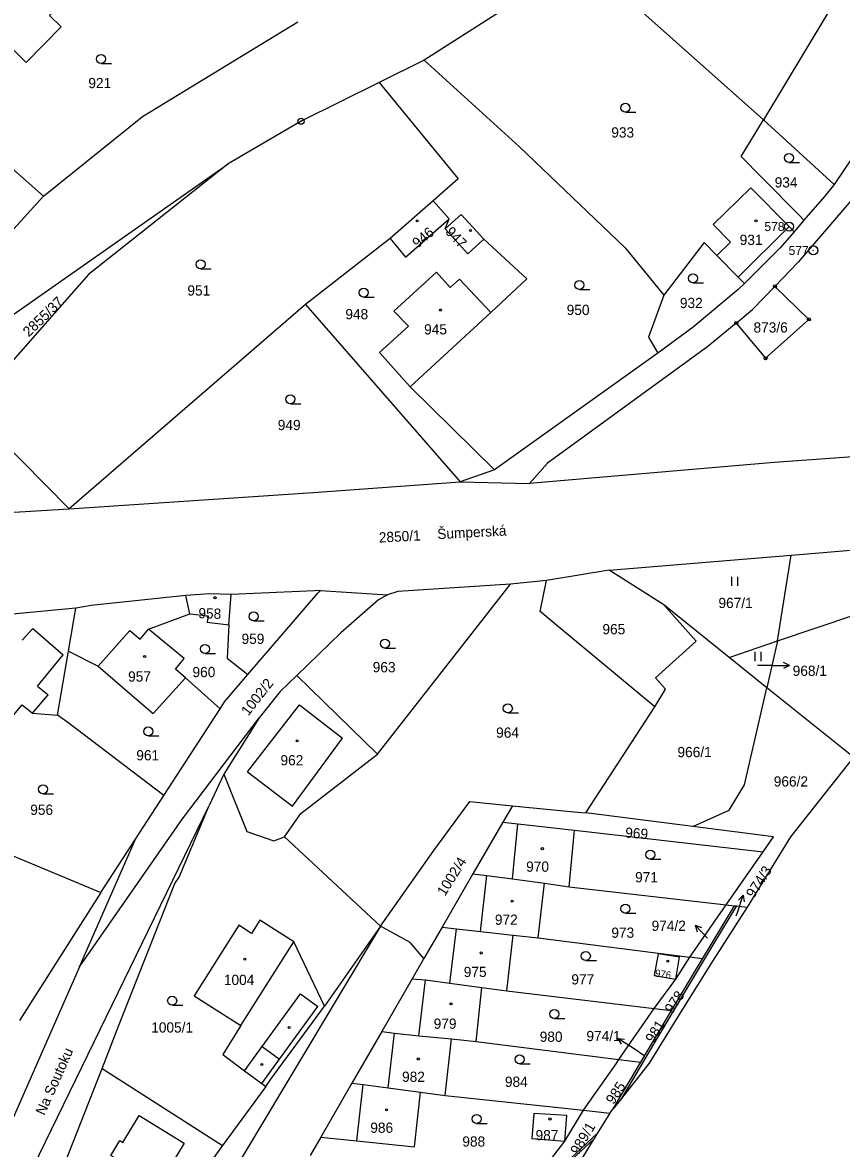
# Model space of a CAD drawing. Extents: x -562167 to -556918, y -1077891 to -1070763.
# Drawn here: x -559100.6 to -558964.6, y -1074790.1 to -1074603.1 of the extents above; entities that cross this region are included whole.
import ezdxf

# ---------------------------------------------------------------- set-up
doc = ezdxf.new("R2010")
doc.units = 0
for name, color, linetype in [('Hranice parcel', 7, 'Continuous'), ('Parcelní čísla', 7, 'Continuous'), ('Pop  PČ popisy', 7, 'Continuous'), ('Vnitřní kresba', 7, 'Continuous'), ('Značky bodu BP', 7, 'Continuous'), ('Značky budov', 7, 'Continuous'), ('Značky kultur', 7, 'Continuous')]:
    doc.layers.add(name, color=color, linetype=linetype)

msp = doc.modelspace()

# ---------------------------------------------------------------- linework, layer by layer
at = {"layer": 'Hranice parcel'}
for p, q in [((-559007.56, -1074592.55), (-559033.92, -1074609.39)), ((-559033.92, -1074609.39), (-559041.36, -1074613.08)), ((-559116.05, -1074615.4), (-559097.13, -1074631.95)), ((-558977.54, -1074619.27), (-558965.77, -1074630.03)), ((-559120.05, -1074657.03), (-559097.13, -1074631.95)), ((-559032.39, -1074632.74), (-559039.56, -1074639.03)), ((-559029.77, -1074635.71), (-559032.39, -1074632.74)), ((-559030.39, -1074637.39), (-559029.77, -1074635.71)), ((-558970.79, -1074635.96), (-558972.44, -1074637.87)), ((-559039.56, -1074639.03), (-559053.6, -1074649.98)), ((-559053.6, -1074649.98), (-559092.87, -1074683.92)), ((-559053.6, -1074649.98), (-559027.94, -1074679.4)), ((-559036.21, -1074663.65), (-559022.81, -1074651.29)), ((-558995.08, -1074658.03), (-559022.24, -1074677.43)), ((-559022.24, -1074677.43), (-559036.21, -1074663.65)), ((-559109.29, -1074667.38), (-559092.87, -1074683.92)), ((-559022.24, -1074677.43), (-559027.94, -1074679.4)), ((-559027.94, -1074679.4), (-559016.4, -1074679.69)), ((-559123.47, -1074685.73), (-559092.87, -1074683.92)), ((-558972.92, -1074691.59), (-558944.16, -1074689.23)), ((-559003.16, -1074694.08), (-558972.92, -1074691.59)), ((-558975.17, -1074705.85), (-558972.92, -1074691.59)), ((-559003.16, -1074694.08), (-559013.58, -1074695.81)), ((-558994.09, -1074699.87), (-559003.16, -1074694.08)), ((-559041.63, -1074724.64), (-559019.54, -1074696.42)), ((-559013.58, -1074695.81), (-559019.54, -1074696.42)), ((-559072.86, -1074701.33), (-559073.48, -1074698.31)), ((-559066.34, -1074703.16), (-559065.96, -1074698.11)), ((-559051.13, -1074697.46), (-559039.98, -1074698.19)), ((-559093.01, -1074707.53), (-559091.78, -1074700.39)), ((-558983.22, -1074708.57), (-558994.09, -1074699.87)), ((-558983.22, -1074708.57), (-558975.17, -1074705.85)), ((-558975.17, -1074705.85), (-558976.95, -1074713.61)), ((-559094.81, -1074718.15), (-559093.01, -1074707.53)), ((-558976.95, -1074713.61), (-558983.22, -1074708.57)), ((-559041.63, -1074724.64), (-559055.05, -1074711.56)), ((-559073.53, -1074711.98), (-559067.82, -1074717.15)), ((-558962.57, -1074725.17), (-558976.95, -1074713.61)), ((-559077.16, -1074731.53), (-559067.82, -1074717.15)), ((-559007.05, -1074734.41), (-558995.59, -1074716.81)), ((-559061.34, -1074718.59), (-559067.17, -1074727.96)), ((-559067.17, -1074727.96), (-559069.61, -1074733.2)), ((-559132.31, -1074729.08), (-559087.64, -1074747.61)), ((-559081.84, -1074738.78), (-559077.16, -1074731.53)), ((-559019.25, -1074733.21), (-559020.83, -1074735.95)), ((-558989.28, -1074736.67), (-559007.05, -1074734.41)), ((-559020.83, -1074735.95), (-559025.8, -1074744.54)), ((-559009.83, -1074746.66), (-559008.92, -1074737.27)), ((-559008.92, -1074737.27), (-558977.58, -1074740.85)), ((-559091.17, -1074759.97), (-559081.84, -1074738.78)), ((-559087.64, -1074747.61), (-559081.84, -1074738.78)), ((-559057.09, -1074738.4), (-559041.16, -1074753.22)), ((-558983.71, -1074749.67), (-558977.58, -1074740.85)), ((-559025.8, -1074744.54), (-559030.92, -1074753.39)), ((-559014.96, -1074755.16), (-559013.9, -1074746.1)), ((-559013.9, -1074746.1), (-559009.83, -1074746.66)), ((-559009.83, -1074746.66), (-558983.71, -1074749.67)), ((-559087.64, -1074747.61), (-559101.16, -1074768.9)), ((-558989.76, -1074758.38), (-558983.71, -1074749.67)), ((-558983.71, -1074749.67), (-558982.34, -1074749.83)), ((-558982.34, -1074749.83), (-558982.02, -1074749.87)), ((-558982.02, -1074749.87), (-558980.26, -1074750.07)), ((-559041.16, -1074753.22), (-559050.44, -1074766.5)), ((-559030.92, -1074753.39), (-559033.94, -1074758.61)), ((-559020.17, -1074763.94), (-559019.11, -1074754.7)), ((-559019.11, -1074754.7), (-559014.96, -1074755.16)), ((-559014.96, -1074755.16), (-558989.76, -1074758.38)), ((-559033.94, -1074758.61), (-559035.88, -1074761.97)), ((-558992.8, -1074767.25), (-558987.64, -1074758.65)), ((-558987.64, -1074758.65), (-558989.76, -1074758.38)), ((-559091.17, -1074759.97), (-559110.24, -1074803.26)), ((-559035.88, -1074761.97), (-559040.94, -1074770.71)), ((-559025.26, -1074772.38), (-559024.34, -1074763.38)), ((-559024.34, -1074763.38), (-559020.17, -1074763.94)), ((-559020.17, -1074763.94), (-558995.69, -1074766.91)), ((-559001.56, -1074775.36), (-558995.69, -1074766.91)), ((-558995.69, -1074766.91), (-558992.8, -1074767.25)), ((-559040.94, -1074770.71), (-559045.91, -1074779.31)), ((-559030.39, -1074781.36), (-559029.35, -1074771.96)), ((-559029.35, -1074771.96), (-559025.26, -1074772.38)), ((-559025.26, -1074772.38), (-559001.56, -1074775.36)), ((-559001.56, -1074775.36), (-558997.9, -1074775.81)), ((-559087.42, -1074776.84), (-559067.38, -1074789.67)), ((-559002.48, -1074783.54), (-558997.9, -1074775.81)), ((-558996.52, -1074775.98), (-559001.13, -1074781.83)), ((-559060.22, -1074779.83), (-559067.38, -1074789.67)), ((-559045.91, -1074779.31), (-559051.09, -1074788.27)), ((-559034.52, -1074780.8), (-559030.39, -1074781.36)), ((-559030.39, -1074781.36), (-559007.43, -1074783.8)), ((-559001.13, -1074781.83), (-559002.48, -1074783.54)), ((-559007.43, -1074783.8), (-559003.06, -1074784.27)), ((-559003.06, -1074784.27), (-559005.13, -1074787.66)), ((-559003.06, -1074784.27), (-559002.48, -1074783.54)), ((-559051.09, -1074788.27), (-559052.84, -1074791.29)), ((-559005.13, -1074787.66), (-559013.14, -1074795.09)), ((-559009.86, -1074795.4), (-559005.68, -1074788.56)), ((-559005.13, -1074787.66), (-559005.68, -1074788.56))]:
    msp.add_line(p, q, dxfattribs=at)
for points in [[(-558919.25, -1074543.81), (-558923.38, -1074557.16), (-558926.02, -1074563.55), (-558930.59, -1074572.74), (-558932.54, -1074576.44), (-558933.93, -1074579.39), (-558951.9, -1074609.42), (-558965.77, -1074630.03)], [(-558936.48, -1074549.76), (-558942.03, -1074560.3), (-558977.54, -1074619.27)], [(-559116.05, -1074615.4), (-559110.49, -1074609.88), (-559107.27, -1074613.01), (-559104.17, -1074609.93), (-559102.04, -1074607.79), (-559100, -1074609.75), (-559094.2, -1074603.85), (-559096.13, -1074601.95), (-559090.54, -1074596.03), (-559094.38, -1074592.3), (-559098.51, -1074588.29)], [(-559007.56, -1074592.55), (-559006.06, -1074593.88), (-558977.54, -1074619.27)], [(-559097.13, -1074631.95), (-559080.68, -1074618.72), (-559054.9, -1074603.03)], [(-559033.92, -1074609.39), (-559018.08, -1074623.77), (-559000.53, -1074640.53), (-558994.07, -1074648.43)], [(-559041.36, -1074613.08), (-559054.35, -1074619.53), (-559066.49, -1074626.58)], [(-559041.36, -1074613.08), (-559028.24, -1074629.1), (-559032.39, -1074632.74)], [(-558970.79, -1074635.96), (-558971.49, -1074635.26), (-558977.81, -1074628.86), (-558981.23, -1074625.41), (-558977.54, -1074619.27)], [(-559105.46, -1074662.86), (-559109.7, -1074656.9), (-559066.49, -1074626.58)], [(-559066.49, -1074626.58), (-559089.67, -1074644.99), (-559105.46, -1074662.86)], [(-558972.44, -1074637.87), (-558973.27, -1074637.02), (-558979.61, -1074630.6), (-558985.88, -1074636.66), (-558982.99, -1074639.6), (-558985.26, -1074641.83)], [(-558965.77, -1074630.03), (-558967.41, -1074632.03), (-558970.79, -1074635.96)], [(-558962.7, -1074632.34), (-558971.78, -1074642.95), (-558975.63, -1074646.95)], [(-559023.98, -1074639.14), (-559027.74, -1074635.02), (-559030.39, -1074637.39)], [(-559039.56, -1074639.03), (-559036.99, -1074642.08), (-559029.77, -1074635.71)], [(-559030.39, -1074637.39), (-559026.62, -1074641.54), (-559023.98, -1074639.14)], [(-558972.44, -1074637.87), (-558974.79, -1074640.59), (-558980.69, -1074646.48)], [(-559022.81, -1074651.29), (-559016.86, -1074645.68), (-559023.98, -1074639.14)], [(-558985.26, -1074641.83), (-558987.4, -1074639.66), (-558994.07, -1074648.43)], [(-558985.26, -1074641.83), (-558981.75, -1074645.4), (-558980.69, -1074646.48)], [(-559022.81, -1074651.29), (-559028.04, -1074645.75), (-559029.57, -1074647.16), (-559031.85, -1074644.62), (-559038.94, -1074651.06), (-559036.52, -1074653.58), (-559041.32, -1074657.92), (-559036.21, -1074663.65)], [(-558980.69, -1074646.48), (-558981.71, -1074647.5), (-558989.21, -1074653.74), (-558995.08, -1074658.03)], [(-558982.05, -1074653.04), (-558977.17, -1074658.9), (-558969.97, -1074652.43), (-558975.63, -1074646.95)], [(-558982.05, -1074653.04), (-558979.33, -1074650.79), (-558975.63, -1074646.95)], [(-558994.07, -1074648.43), (-558996.6, -1074655.38), (-558995.08, -1074658.03)], [(-558982.05, -1074653.04), (-558986.77, -1074656.93), (-559013.43, -1074676.32), (-559016.4, -1074679.69)], [(-558928.59, -1074672.81), (-558975.76, -1074676.21), (-559016.4, -1074679.69)], [(-559092.87, -1074683.92), (-559052.37, -1074681.19), (-559027.94, -1074679.4)], [(-558975.17, -1074705.85), (-558949.52, -1074697.2), (-558944.16, -1074689.23)], [(-559019.54, -1074696.42), (-559038.26, -1074697.62), (-559039.98, -1074698.19)], [(-558995.59, -1074716.81), (-559011.92, -1074703.2), (-559014.61, -1074700.96), (-559013.58, -1074695.81)], [(-559073.48, -1074698.31), (-559089.24, -1074699.98), (-559091.78, -1074700.39)], [(-559065.96, -1074698.11), (-559069.57, -1074698.03), (-559073.48, -1074698.31)], [(-559051.13, -1074697.46), (-559052.1, -1074697.5), (-559065.96, -1074698.11)], [(-559063.17, -1074711.41), (-559051.54, -1074697.93), (-559051.13, -1074697.46)], [(-559039.98, -1074698.19), (-559041.5, -1074699.01), (-559047.74, -1074704.52), (-559055.05, -1074711.56)], [(-559091.78, -1074700.39), (-559104, -1074701.54), (-559112.13, -1074701.96)], [(-558995.59, -1074716.81), (-558993.8, -1074713.83), (-558995.47, -1074711.96), (-558988.7, -1074705.88), (-558994.09, -1074699.87)], [(-559073.53, -1074711.98), (-559075.22, -1074710.54), (-559073.75, -1074708.74), (-559079.7, -1074703.88), (-559072.86, -1074701.33)], [(-559072.86, -1074701.33), (-559069.81, -1074701.69), (-559069.94, -1074702.74), (-559066.34, -1074703.16)], [(-559066.34, -1074703.16), (-559066.63, -1074708.73), (-559063.17, -1074711.41)], [(-559093.01, -1074707.53), (-559088.05, -1074710.04), (-559080.83, -1074716.27), (-559078.94, -1074717.9), (-559073.53, -1074711.98)], [(-559067.82, -1074717.15), (-559067.07, -1074715.94), (-559063.17, -1074711.41)], [(-559055.05, -1074711.56), (-559057.85, -1074714.24), (-559061.34, -1074718.59)], [(-558989.28, -1074736.67), (-558983.2, -1074733.93), (-558980.66, -1074729.74), (-558976.95, -1074713.61)], [(-559103.23, -1074719.52), (-559100.68, -1074716.44), (-559098.99, -1074717.84), (-559094.81, -1074718.15)], [(-559077.16, -1074731.53), (-559093.11, -1074719.37), (-559094.81, -1074718.15)], [(-559091.17, -1074759.97), (-559074.05, -1074735.37), (-559061.34, -1074718.59)], [(-559057.09, -1074738.4), (-559054.41, -1074734.48), (-559041.63, -1074724.64)], [(-558962.57, -1074725.17), (-558973.02, -1074738.4), (-558980.26, -1074750.07)], [(-559067.17, -1074727.96), (-559063.39, -1074737.5), (-559058.87, -1074739.06), (-559057.09, -1074738.4)], [(-559041.16, -1074753.22), (-559032.32, -1074740.67), (-559026.33, -1074732.52), (-559019.25, -1074733.21)], [(-559041.16, -1074753.22), (-559076.33, -1074811.9), (-559079.49, -1074816.4), (-559082.08, -1074819.25), (-559085.15, -1074820.15), (-559089.12, -1074820.19), (-559093.14, -1074817.88), (-559097.62, -1074814.91), (-559101.15, -1074811.07), (-559102.72, -1074807.19), (-559102.53, -1074802.04), (-559101.85, -1074799.4), (-559069.61, -1074733.2)], [(-559087.42, -1074776.84), (-559084.67, -1074769.84), (-559075.3, -1074746.11), (-559074.61, -1074745.07), (-559069.61, -1074733.2)], [(-559019.25, -1074733.21), (-559008.44, -1074734.27), (-559007.05, -1074734.41)], [(-559020.83, -1074735.95), (-559018.36, -1074736.23), (-559008.92, -1074737.27)], [(-558977.58, -1074740.85), (-558975.87, -1074738.38), (-558989.28, -1074736.67)], [(-559025.8, -1074744.54), (-559023.47, -1074744.78), (-559019.24, -1074745.36), (-559013.9, -1074746.1)], [(-558982.02, -1074749.87), (-558985.97, -1074756.42), (-558995.22, -1074771.87), (-559001.13, -1074781.83)], [(-558980.26, -1074750.07), (-558985.88, -1074758.88), (-558991.25, -1074767.44), (-558996.52, -1074775.98)], [(-558987.64, -1074758.65), (-558986.21, -1074756.26), (-558982.34, -1074749.83)], [(-559050.44, -1074766.5), (-559055.58, -1074755.8), (-559061.19, -1074752.22), (-559062.59, -1074754.43), (-559064.71, -1074753.08), (-559072.12, -1074764.78), (-559064.38, -1074769.74), (-559067.37, -1074774.53), (-559063.76, -1074777.26), (-559060.85, -1074779.37), (-559060.22, -1074779.83)], [(-559033.94, -1074758.61), (-559036.24, -1074755.96), (-559041.16, -1074753.22)], [(-559030.92, -1074753.39), (-559028.55, -1074753.66), (-559024.52, -1074754.1), (-559019.11, -1074754.7)], [(-558995.69, -1074766.91), (-558992.11, -1074762.04), (-558989.76, -1074758.38)], [(-558991.49, -1074758.36), (-558995.02, -1074757.83), (-558995.67, -1074761.39), (-558992.11, -1074762.04), (-558991.49, -1074758.36)], [(-559035.88, -1074761.97), (-559033.68, -1074762.13), (-559029.65, -1074762.67), (-559024.34, -1074763.38)], [(-559060.22, -1074779.83), (-559059.36, -1074778.63), (-559050.44, -1074766.5)], [(-558997.9, -1074775.81), (-558995.48, -1074771.72), (-558992.8, -1074767.25)], [(-559040.94, -1074770.71), (-559038.84, -1074771), (-559034.76, -1074771.41), (-559029.35, -1074771.96)], [(-559007.43, -1074783.8), (-559005.34, -1074780.8), (-559002.01, -1074776.11), (-559001.56, -1074775.36)], [(-559067.38, -1074789.67), (-559089.05, -1074819.52), (-559100.62, -1074810.45), (-559087.42, -1074776.84)], [(-559051.09, -1074788.27), (-559045.11, -1074788.89), (-559035.53, -1074789.89), (-559034.52, -1074780.8)], [(-559045.91, -1074779.31), (-559044.01, -1074779.51), (-559039.87, -1074780.07), (-559034.52, -1074780.8)], [(-559085.98, -1074791.3), (-559084.49, -1074788.82), (-559083.97, -1074789.13), (-559081.28, -1074784.68), (-559073.75, -1074789.25), (-559081.1, -1074801.39), (-559088.63, -1074796.84), (-559085.45, -1074791.6), (-559085.98, -1074791.3)], [(-559015.68, -1074784.33), (-559015.99, -1074788.47), (-559010.55, -1074788.95), (-559010.17, -1074784.67), (-559015.68, -1074784.33)], [(-559015.14, -1074794.9), (-559010.55, -1074788.95), (-559007.43, -1074783.8)], [(-559005.68, -1074788.56), (-559013.89, -1074796.16), (-559014.17, -1074797.06), (-559014.09, -1074797.11), (-559015.72, -1074801.78), (-559015.82, -1074801.76), (-559020.13, -1074814.05), (-559026.1, -1074831.04), (-559030.39, -1074843.33), (-559030.29, -1074843.37), (-559031.97, -1074848.07), (-559032.05, -1074848.05), (-559033.77, -1074862.91), (-559035.87, -1074880.81), (-559044.49, -1074896.75), (-559050.98, -1074905.42), (-559062.21, -1074915.56), (-559069.03, -1074921.51), (-559085.35, -1074929.19), (-559085.31, -1074929.3), (-559089.75, -1074931.54), (-559089.79, -1074931.47), (-559093.03, -1074933.09), (-559093.25, -1074933.25)]]:
    msp.add_lwpolyline(points, dxfattribs=at)
at = {"layer": 'Pop  PČ popisy'}
for p, q in [((-558976.18, -1074709.95), (-558978.5, -1074709.95)), ((-558976.18, -1074709.95), (-558973.18, -1074709.95)), ((-558973.18, -1074709.95), (-558974.18, -1074709.45)), ((-558973.18, -1074709.95), (-558974.18, -1074710.45)), ((-558981.85, -1074750.93), (-558980.87, -1074748.09)), ((-558980.87, -1074748.09), (-558981.67, -1074748.88)), ((-558980.87, -1074748.09), (-558980.73, -1074749.2)), ((-558982.04, -1074751.49), (-558981.85, -1074750.93)), ((-558986.8, -1074755.24), (-558988.89, -1074753.08)), ((-558988.89, -1074753.08), (-558987.83, -1074753.45)), ((-558988.89, -1074753.08), (-558988.55, -1074754.15)), ((-558999.2, -1074773.51), (-559001.72, -1074771.88)), ((-559001.72, -1074771.88), (-559000.6, -1074772)), ((-559001.72, -1074771.88), (-559001.15, -1074772.84)), ((-558997.21, -1074774.81), (-558999.2, -1074773.51))]:
    msp.add_line(p, q, dxfattribs=at)
at = {"layer": 'Vnitřní kresba'}
for p, q in [((-558981.75, -1074645.4), (-558973.27, -1074637.02)), ((-559100.71, -1074705.74), (-559098.94, -1074703.78)), ((-559098.94, -1074703.78), (-559093.86, -1074708.18)), ((-559088.05, -1074710.04), (-559082.83, -1074704.1)), ((-559082.83, -1074704.1), (-559081.11, -1074705.56)), ((-559081.11, -1074705.56), (-559079.7, -1074703.88)), ((-559098.12, -1074713.34), (-559093.86, -1074708.18)), ((-559098.12, -1074713.34), (-559096.36, -1074714.79)), ((-559098.99, -1074717.84), (-559096.36, -1074714.79)), ((-559063.23, -1074727.57), (-559054.61, -1074716.44)), ((-559054.61, -1074716.44), (-559047.46, -1074722.01)), ((-559055.76, -1074733.31), (-559047.46, -1074722.01)), ((-559063.23, -1074727.57), (-559055.76, -1074733.31)), ((-559019.24, -1074745.36), (-559018.36, -1074736.23)), ((-559024.52, -1074754.1), (-559023.47, -1074744.78)), ((-559029.65, -1074762.67), (-559028.55, -1074753.66)), ((-559064.38, -1074769.74), (-559055.58, -1074755.8)), ((-559034.76, -1074771.41), (-559033.68, -1074762.13)), ((-559060.8, -1074773.19), (-559054.44, -1074764.44)), ((-559054.44, -1074764.44), (-559051.54, -1074766.54)), ((-559057.92, -1074775.33), (-559051.54, -1074766.54)), ((-559039.87, -1074780.07), (-559038.84, -1074771)), ((-559063.76, -1074777.26), (-559060.8, -1074773.19)), ((-559060.8, -1074773.19), (-559057.92, -1074775.33)), ((-559060.85, -1074779.37), (-559057.92, -1074775.33)), ((-559045.11, -1074788.89), (-559044.01, -1074779.51))]:
    msp.add_line(p, q, dxfattribs=at)
at = {"layer": 'Značky bodu BP'}
for centre, radius in [((-559054.35, -1074619.53), 0.5), ((-559054.35, -1074619.53), 0.0303), ((-558973.27, -1074637.02), 0.75), ((-558973.27, -1074637.02), 0.03), ((-558969.25, -1074640.99), 0.75), ((-558969.25, -1074640.99), 0.03), ((-558975.63, -1074646.95), 0.25), ((-558975.63, -1074646.95), 0.0152), ((-558982.05, -1074653.04), 0.25), ((-558982.05, -1074653.04), 0.0152), ((-558969.97, -1074652.43), 0.25), ((-558969.97, -1074652.43), 0.0152), ((-558977.17, -1074658.9), 0.25), ((-558977.17, -1074658.9), 0.0152)]:
    msp.add_circle(centre, radius, dxfattribs=at)
at = {"layer": 'Značky budov'}
for centre in [(-559035.05, -1074636.06), (-558978.76, -1074636.08), (-559026.21, -1074637.67), (-559031.2, -1074650.89), (-559068.66, -1074698.67), (-559080.33, -1074708.43), (-559054.99, -1074722.45), (-559014.26, -1074740.35), (-559019.27, -1074749.08), (-559063.69, -1074758.69), (-559024.42, -1074757.67), (-558993.41, -1074759.03), (-559029.43, -1074766.11), (-559056.34, -1074770.04), (-559034.87, -1074775.27), (-559060.86, -1074776.2), (-559040.17, -1074783.72), (-559012.99, -1074785.24)]:
    msp.add_circle(centre, 0.175, dxfattribs=at)
at = {"layer": 'Značky kultur'}
for p, q in [((-559087.59, -1074609.95), (-559085.84, -1074609.95)), ((-559000.46, -1074618.04), (-558998.71, -1074618.04)), ((-558973.29, -1074626.36), (-558971.54, -1074626.36)), ((-559071.05, -1074644.05), (-559069.3, -1074644.05)), ((-558989.24, -1074646.36), (-558987.49, -1074646.36)), ((-559008.1, -1074647.48), (-559006.35, -1074647.48)), ((-559043.94, -1074648.73), (-559042.19, -1074648.73)), ((-559056.13, -1074666.45), (-559054.38, -1074666.45)), ((-558982.77, -1074696.71), (-558982.77, -1074695.21)), ((-558981.77, -1074696.71), (-558981.77, -1074695.21)), ((-559062.22, -1074702.53), (-559060.47, -1074702.53)), ((-559070.3, -1074707.92), (-559068.55, -1074707.92)), ((-559040.43, -1074707.03), (-559038.68, -1074707.03)), ((-558978.89, -1074709.18), (-558978.89, -1074707.68)), ((-558977.89, -1074709.18), (-558977.89, -1074707.68)), ((-559020, -1074717.81), (-559018.25, -1074717.81)), ((-559079.73, -1074721.63), (-559077.98, -1074721.63)), ((-559097.24, -1074731.22), (-559095.49, -1074731.22)), ((-558996.33, -1074742.1), (-558994.58, -1074742.1)), ((-559000.46, -1074751.07), (-558998.71, -1074751.07)), ((-559007.04, -1074758.92), (-559005.29, -1074758.92)), ((-559075.77, -1074766.34), (-559074.02, -1074766.34)), ((-559012.27, -1074768.55), (-559010.52, -1074768.55)), ((-559018.05, -1074776.11), (-559016.3, -1074776.11)), ((-559025.2, -1074785.99), (-559023.45, -1074785.99))]:
    msp.add_line(p, q, dxfattribs=at)
for centre in [(-559087.59, -1074609.2), (-559000.46, -1074617.29), (-558973.29, -1074625.61), (-559071.05, -1074643.3), (-559008.1, -1074646.73), (-558989.24, -1074645.61), (-559043.94, -1074647.98), (-559056.13, -1074665.7), (-559062.22, -1074701.78), (-559040.43, -1074706.28), (-559070.3, -1074707.17), (-559020, -1074717.06), (-559079.73, -1074720.88), (-559097.24, -1074730.47), (-558996.33, -1074741.35), (-559000.46, -1074750.32), (-559007.04, -1074758.17), (-559075.77, -1074765.59), (-559012.27, -1074767.8), (-559018.05, -1074775.36), (-559025.2, -1074785.24)]:
    msp.add_circle(centre, 0.75, dxfattribs=at)

# ---------------------------------------------------------------- texts
at = {"layer": 'Parcelní čísla'}
for s, p in [('921', (-559089.7, -1074614.03)), ('933', (-559002.81, -1074622.23)), ('934', (-558975.66, -1074630.53)), ('931', (-558981.47, -1074640.07)), ('951', (-559073.24, -1074648.48)), ('950', (-559010.22, -1074651.71)), ('932', (-558991.41, -1074650.56)), ('948', (-559046.99, -1074652.42)), ('945', (-559033.91, -1074654.94)), ('873/6', (-558979.18, -1074654.62)), ('949', (-559058.22, -1074670.83)), ('967/1', (-558985, -1074700.38)), ('965', (-559004.28, -1074704.74)), ('959', (-559064.24, -1074706.34)), ('963', (-559042.45, -1074711.05)), ('968/1', (-558972.67, -1074711.65)), ('957', (-559083.09, -1074712.6)), ('960', (-559072.39, -1074711.86)), ('964', (-559021.94, -1074721.92)), ('961', (-559081.73, -1074725.68)), ('962', (-559057.77, -1074726.51)), ('966/1', (-558991.81, -1074725.15)), ('966/2', (-558975.81, -1074730.03)), ('956', (-559099.35, -1074734.73)), ('970', (-559016.95, -1074744.18)), ('971', (-558998.85, -1074745.94)), ('972', (-559022.15, -1074752.99)), ('974/2', (-558996.11, -1074754)), ('973', (-559002.8, -1074755.15)), ('975', (-559027.32, -1074761.67)), ('1004', (-559067.18, -1074762.99)), ('977', (-559009.44, -1074762.9)), ('1005/1', (-559079.25, -1074770.89)), ('979', (-559032.32, -1074770.26)), ('980', (-559014.7, -1074772.43)), ('974/1', (-559006.94, -1074772.31)), ('982', (-559037.57, -1074779.08)), ('984', (-559020.48, -1074779.91)), ('986', (-559042.85, -1074787.54)), ('988', (-559027.56, -1074789.83)), ('987', (-559015.39, -1074788.78))]:
    msp.add_text(s, height=1.7, dxfattribs=at).set_placement(p)
for s, height, rotation, p in [('946', 1.7, 40, (-559035, -1074640.69)), ('947', 1.7, 313, (-559030.49, -1074638)), ('2855/37', 1.7, 44, (-559099.59, -1074655.44)), ('2850/1', 1.7, 3, (-559041.39, -1074689.52)), ('958', 1.7, 358, (-559071.44, -1074702.06)), ('1002/2', 1.7, 52, (-559063.12, -1074718.4)), ('969', 1.7, 356, (-559000.54, -1074738.5)), ('1002/4', 1.7, 58, (-559030.45, -1074748.34)), ('974/3', 1.7, 57, (-558979.13, -1074748.69)), ('976', 1.2, 351, (-558995.61, -1074761.57)), ('978', 1.7, 56, (-558992.68, -1074767.84)), ('981', 1.7, 58, (-558995.83, -1074772.75)), ('985', 1.7, 56, (-559002.45, -1074782.95)), ('989/1', 1.7, 59, (-559008.29, -1074791.34))]:
    msp.add_text(s, height=height, rotation=rotation, dxfattribs=at).set_placement(p)
at = {"layer": 'Pop  PČ popisy'}
for s, rotation, p in [('Šumperská', 3, (-559031.68, -1074688.94)), ('Na Soutoku', 66, (-559096.99, -1074784.76))]:
    msp.add_text(s, height=1.7, rotation=rotation, dxfattribs=at).set_placement(p)
at = {"layer": 'Značky bodu BP'}
for s, p in [('578', (-558977.37, -1074637.77)), ('577', (-558973.35, -1074641.74))]:
    msp.add_text(s, height=1.5, dxfattribs=at).set_placement(p)

doc.saveas('drawing.dxf')
